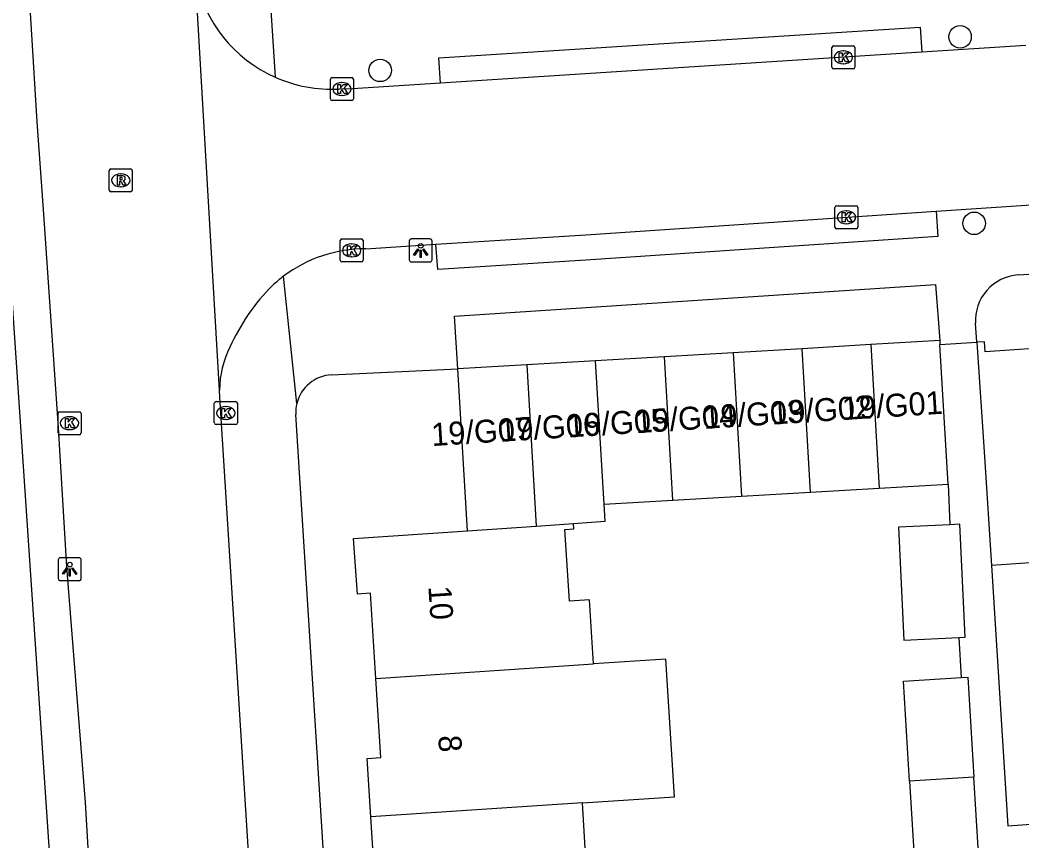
# Model space of a CAD drawing. Extents: x 159689 to 160786, y 387323 to 388339.
# Drawn here: x 160354.58 to 160398.15, y 387542.33 to 387578.05 of the extents above; entities that cross this region are included whole.
import ezdxf

# ---------------------------------------------------------------- set-up
doc = ezdxf.new("R2010")
doc.units = 0
for name, color, linetype in [('IMGEO_Boom', 7, 'Continuous'), ('IMGEO_Kolk', 7, 'Continuous'), ('IMGEO_Lichtpunt', 7, 'Continuous'), ('IMGEO_Pand', 7, 'Continuous'), ('IMGEO_Pand_nummerreeks', 7, 'Continuous'), ('IMGEO_Rijbaan_lokaal_open', 7, 'Continuous'), ('IMGEO_Rioolput', 7, 'Continuous'), ('IMGEO_Voetpad_open', 7, 'Continuous')]:
    doc.layers.add(name, color=color, linetype=linetype)

msp = doc.modelspace()

# ---------------------------------------------------------------- linework, layer by layer
at = {"layer": 'IMGEO_Boom'}
for centre in [(160395.463, 387577.318), (160370.244, 387575.862), (160396.079, 387569.206)]:
    msp.add_circle(centre, 0.489, dxfattribs=at)
at = {"layer": 'IMGEO_Kolk'}
for p, q in [((160389.887, 387576.002), (160389.887, 387576.854)), ((160389.962, 387576.928), (160390.814, 387576.928)), ((160390.375, 387576.708), (160390.4, 387576.708)), ((160390.888, 387576.854), (160390.888, 387576.002)), ((160390.814, 387575.928), (160389.962, 387575.928)), ((160390.398, 387576.148), (160390.373, 387576.148)), ((160368.083, 387574.623), (160368.083, 387575.475)), ((160368.158, 387575.549), (160369.01, 387575.549)), ((160368.571, 387575.329), (160368.596, 387575.329)), ((160369.084, 387575.475), (160369.084, 387574.623)), ((160369.01, 387574.549), (160368.158, 387574.549)), ((160368.594, 387574.769), (160368.569, 387574.769)), ((160390.02, 387569.045), (160390.02, 387569.897)), ((160390.095, 387569.971), (160390.947, 387569.971)), ((160390.508, 387569.751), (160390.533, 387569.751)), ((160391.021, 387569.897), (160391.021, 387569.045)), ((160390.947, 387568.971), (160390.095, 387568.971)), ((160390.531, 387569.191), (160390.506, 387569.191)), ((160368.505, 387567.602), (160368.505, 387568.454)), ((160368.58, 387568.528), (160369.432, 387568.528)), ((160369.506, 387568.454), (160369.506, 387567.602)), ((160368.993, 387568.308), (160369.018, 387568.308)), ((160369.432, 387567.528), (160368.58, 387567.528)), ((160369.016, 387567.748), (160368.991, 387567.748)), ((160363.034, 387560.525), (160363.034, 387561.377)), ((160363.109, 387561.451), (160363.961, 387561.451)), ((160364.035, 387561.377), (160364.035, 387560.525)), ((160356.237, 387560.085), (160356.237, 387560.937)), ((160356.312, 387561.011), (160357.164, 387561.011)), ((160357.238, 387560.937), (160357.238, 387560.085)), ((160363.522, 387561.231), (160363.547, 387561.231)), ((160356.725, 387560.791), (160356.75, 387560.791)), ((160363.545, 387560.671), (160363.52, 387560.671)), ((160356.748, 387560.231), (160356.723, 387560.231)), ((160363.961, 387560.451), (160363.109, 387560.451)), ((160357.164, 387560.011), (160356.312, 387560.011))]:
    msp.add_line(p, q, dxfattribs=at)
for points in [[(160389.887, 387576.002), (160389.887, 387576.854)], [(160389.962, 387576.928), (160390.814, 387576.928)], [(160390.208, 387576.628), (160390.331, 387576.628), (160390.331, 387576.477), (160390.461, 387576.628), (160390.625, 387576.628), (160390.479, 387576.477), (160390.632, 387576.228), (160390.48, 387576.228), (160390.395, 387576.392), (160390.331, 387576.325), (160390.331, 387576.228), (160390.208, 387576.228), (160390.208, 387576.628)], [(160390.888, 387576.854), (160390.888, 387576.002)], [(160390.814, 387575.928), (160389.962, 387575.928)], [(160368.083, 387574.623), (160368.083, 387575.475)], [(160368.158, 387575.549), (160369.01, 387575.549)], [(160369.084, 387575.475), (160369.084, 387574.623)], [(160368.404, 387575.249), (160368.527, 387575.249), (160368.527, 387575.098), (160368.657, 387575.249), (160368.821, 387575.249), (160368.675, 387575.098), (160368.828, 387574.849), (160368.676, 387574.849), (160368.591, 387575.013), (160368.527, 387574.946), (160368.527, 387574.849), (160368.404, 387574.849), (160368.404, 387575.249)], [(160369.01, 387574.549), (160368.158, 387574.549)], [(160390.02, 387569.045), (160390.02, 387569.897)], [(160390.095, 387569.971), (160390.947, 387569.971)], [(160390.341, 387569.671), (160390.464, 387569.671), (160390.464, 387569.52), (160390.594, 387569.671), (160390.758, 387569.671), (160390.612, 387569.52), (160390.765, 387569.271), (160390.613, 387569.271), (160390.528, 387569.435), (160390.464, 387569.368), (160390.464, 387569.271), (160390.341, 387569.271), (160390.341, 387569.671)], [(160391.021, 387569.897), (160391.021, 387569.045)], [(160390.947, 387568.971), (160390.095, 387568.971)], [(160368.505, 387567.602), (160368.505, 387568.454)], [(160368.58, 387568.528), (160369.432, 387568.528)], [(160369.506, 387568.454), (160369.506, 387567.602)], [(160368.826, 387568.228), (160368.949, 387568.228), (160368.949, 387568.077), (160369.079, 387568.228), (160369.243, 387568.228), (160369.097, 387568.077), (160369.25, 387567.828), (160369.098, 387567.828), (160369.013, 387567.992), (160368.949, 387567.925), (160368.949, 387567.828), (160368.826, 387567.828), (160368.826, 387568.228)], [(160369.432, 387567.528), (160368.58, 387567.528)], [(160363.034, 387560.525), (160363.034, 387561.377)], [(160363.109, 387561.451), (160363.961, 387561.451)], [(160364.035, 387561.377), (160364.035, 387560.525)], [(160356.237, 387560.085), (160356.237, 387560.937)], [(160356.312, 387561.011), (160357.164, 387561.011)], [(160357.238, 387560.937), (160357.238, 387560.085)], [(160363.355, 387561.151), (160363.478, 387561.151), (160363.478, 387561), (160363.608, 387561.151), (160363.772, 387561.151), (160363.626, 387561), (160363.779, 387560.751), (160363.627, 387560.751), (160363.542, 387560.915), (160363.478, 387560.848), (160363.478, 387560.751), (160363.355, 387560.751), (160363.355, 387561.151)], [(160356.558, 387560.711), (160356.681, 387560.711), (160356.681, 387560.56), (160356.811, 387560.711), (160356.975, 387560.711), (160356.829, 387560.56), (160356.982, 387560.311), (160356.83, 387560.311), (160356.745, 387560.475), (160356.681, 387560.408), (160356.681, 387560.311), (160356.558, 387560.311), (160356.558, 387560.711)], [(160363.961, 387560.451), (160363.109, 387560.451)], [(160357.164, 387560.011), (160356.312, 387560.011)]]:
    msp.add_lwpolyline(points, dxfattribs=at)
for centre, start, end in [((160389.964, 387576.852), 91.552, 178.448), ((160389.964, 387576.852), 91.552, 178.448), ((160390.812, 387576.852), 1.552, 88.448), ((160390.812, 387576.852), 1.552, 88.448), ((160389.964, 387576.004), 181.552, 268.448), ((160389.964, 387576.004), 181.552, 268.448), ((160390.812, 387576.004), 271.552, 358.448), ((160390.812, 387576.004), 271.552, 358.448), ((160368.16, 387575.473), 91.552, 178.448), ((160368.16, 387575.473), 91.552, 178.448), ((160369.008, 387575.473), 1.552, 88.448), ((160369.008, 387575.473), 1.552, 88.448), ((160368.16, 387574.625), 181.552, 268.448), ((160368.16, 387574.625), 181.552, 268.448), ((160369.008, 387574.625), 271.552, 358.448), ((160369.008, 387574.625), 271.552, 358.448), ((160390.097, 387569.895), 91.552, 178.448), ((160390.097, 387569.895), 91.552, 178.448), ((160390.945, 387569.895), 1.552, 88.448), ((160390.945, 387569.895), 1.552, 88.448), ((160390.097, 387569.047), 181.552, 268.448), ((160390.097, 387569.047), 181.552, 268.448), ((160390.945, 387569.047), 271.552, 358.448), ((160390.945, 387569.047), 271.552, 358.448), ((160368.582, 387568.452), 91.552, 178.448), ((160368.582, 387568.452), 91.552, 178.448), ((160369.43, 387568.452), 1.552, 88.448), ((160369.43, 387568.452), 1.552, 88.448), ((160368.582, 387567.604), 181.552, 268.448), ((160368.582, 387567.604), 181.552, 268.448), ((160369.43, 387567.604), 271.552, 358.448), ((160369.43, 387567.604), 271.552, 358.448), ((160363.111, 387561.375), 91.552, 178.448), ((160363.111, 387561.375), 91.552, 178.448), ((160363.959, 387561.375), 1.552, 88.448), ((160363.959, 387561.375), 1.552, 88.448), ((160356.314, 387560.935), 91.552, 178.448), ((160356.314, 387560.935), 91.552, 178.448), ((160357.162, 387560.935), 1.552, 88.448), ((160357.162, 387560.935), 1.552, 88.448), ((160363.111, 387560.527), 181.552, 268.448), ((160363.111, 387560.527), 181.552, 268.448), ((160363.959, 387560.527), 271.552, 358.448), ((160363.959, 387560.527), 271.552, 358.448), ((160356.314, 387560.087), 181.552, 268.448), ((160356.314, 387560.087), 181.552, 268.448), ((160357.162, 387560.087), 271.552, 358.448), ((160357.162, 387560.087), 271.552, 358.448)]:
    msp.add_arc(centre, 0.0765, start, end, dxfattribs=at)
for centre, major_axis, ratio, start_param, end_param in [((160390.374, 387576.428), (-0.387, 0.002), 0.722429, 4.712389, 7.853982), ((160390.399, 387576.428), (-0.39, 0.002), 0.717154, 1.570796, 4.712389), ((160368.57, 387575.049), (-0.387, 0.002), 0.722429, 4.712389, 7.853982), ((160368.595, 387575.049), (-0.39, 0.002), 0.717154, 1.570796, 4.712389), ((160390.507, 387569.471), (-0.387, 0.002), 0.722429, 4.712389, 7.853982), ((160390.532, 387569.471), (-0.39, 0.002), 0.717154, 1.570796, 4.712389), ((160368.992, 387568.028), (-0.387, 0.002), 0.722429, 4.712389, 7.853982), ((160369.017, 387568.028), (-0.39, 0.002), 0.717154, 1.570796, 4.712389), ((160363.521, 387560.951), (-0.387, 0.002), 0.722429, 4.712389, 7.853982), ((160363.546, 387560.951), (-0.39, 0.002), 0.717154, 1.570796, 4.712389), ((160356.724, 387560.511), (-0.387, 0.002), 0.722429, 4.712389, 7.853982), ((160356.749, 387560.511), (-0.39, 0.002), 0.717154, 1.570796, 4.712389)]:
    msp.add_ellipse(centre, major_axis=major_axis, ratio=ratio, start_param=start_param, end_param=end_param, dxfattribs=at)
at = {"layer": 'IMGEO_Lichtpunt'}
for p, q in [((160371.51, 387568.43), (160371.51, 387567.623)), ((160371.51, 387568.43), (160371.51, 387567.623)), ((160372.412, 387568.525), (160371.604, 387568.525)), ((160372.412, 387568.525), (160371.604, 387568.525)), ((160372.506, 387567.623), (160372.506, 387568.43)), ((160372.506, 387567.623), (160372.506, 387568.43)), ((160371.604, 387567.529), (160372.412, 387567.529)), ((160371.604, 387567.529), (160372.412, 387567.529)), ((160356.249, 387554.561), (160356.249, 387553.754)), ((160356.249, 387554.561), (160356.249, 387553.754)), ((160357.151, 387554.656), (160356.343, 387554.656)), ((160357.151, 387554.656), (160356.343, 387554.656)), ((160357.245, 387553.754), (160357.245, 387554.561)), ((160357.245, 387553.754), (160357.245, 387554.561)), ((160356.343, 387553.66), (160357.151, 387553.66)), ((160356.343, 387553.66), (160357.151, 387553.66))]:
    msp.add_line(p, q, dxfattribs=at)
for points in [[(160371.884, 387568.094), (160371.923, 387568.066), (160371.735, 387567.804), (160371.697, 387567.831), (160371.884, 387568.094)], [(160371.986, 387568.046), (160372.033, 387568.046), (160372.033, 387567.724), (160371.986, 387567.724), (160371.986, 387568.046)], [(160372.096, 387568.066), (160372.134, 387568.093), (160372.321, 387567.831), (160372.282, 387567.803), (160372.096, 387568.066)], [(160356.623, 387554.225), (160356.662, 387554.197), (160356.474, 387553.935), (160356.436, 387553.962), (160356.623, 387554.225)], [(160356.725, 387554.177), (160356.772, 387554.177), (160356.772, 387553.855), (160356.725, 387553.855), (160356.725, 387554.177)], [(160356.835, 387554.197), (160356.873, 387554.224), (160357.06, 387553.962), (160357.021, 387553.934), (160356.835, 387554.197)]]:
    msp.add_lwpolyline(points, dxfattribs=at)
for centre in [(160372.009, 387568.228), (160356.748, 387554.359)]:
    msp.add_circle(centre, 0.0994, dxfattribs=at)
for centre, start, end in [((160371.604, 387568.43), 90, 180), ((160371.604, 387568.43), 90, 180), ((160372.412, 387568.43), 0, 90), ((160372.412, 387568.43), 0, 90), ((160371.604, 387567.623), 180, 270), ((160371.604, 387567.623), 180, 270), ((160372.412, 387567.623), 270, 0), ((160372.412, 387567.623), 270, 360), ((160356.343, 387554.561), 90, 180), ((160356.343, 387554.561), 90, 180), ((160357.151, 387554.561), 0, 90), ((160357.151, 387554.561), 0, 90), ((160356.343, 387553.754), 180, 270), ((160356.343, 387553.754), 180, 270), ((160357.151, 387553.754), 270, 0), ((160357.151, 387553.754), 270, 360)]:
    msp.add_arc(centre, 0.0946, start, end, dxfattribs=at)
at = {"layer": 'IMGEO_Pand'}
for points in [[(160402.242, 387564.664), (160399.923, 387564.512), (160399.967, 387563.844), (160396.555, 387563.621), (160396.527, 387564.055), (160396.194, 387564.033)], [(160394.576, 387564.103), (160391.584, 387563.928)], [(160394.576, 387564.103), (160394.586, 387563.938)], [(160396.194, 387564.033), (160396.52, 387559.044), (160396.828, 387554.326)], [(160385.599, 387563.577), (160382.607, 387563.402)], [(160388.591, 387563.752), (160385.599, 387563.577)], [(160385.599, 387563.577), (160385.965, 387557.334)], [(160391.584, 387563.928), (160388.591, 387563.752)], [(160388.957, 387557.509), (160388.591, 387563.752)], [(160391.584, 387563.928), (160391.949, 387557.685)], [(160394.942, 387557.86), (160394.586, 387563.938)], [(160379.615, 387563.227), (160376.622, 387563.051)], [(160382.607, 387563.402), (160379.615, 387563.227)], [(160379.981, 387556.984), (160379.615, 387563.227)], [(160382.973, 387557.159), (160382.607, 387563.402)], [(160376.622, 387563.051), (160373.63, 387562.876)], [(160374.044, 387555.825), (160373.63, 387562.876)], [(160376.622, 387563.051), (160377.033, 387556.034)], [(160385.965, 387557.334), (160388.957, 387557.509)], [(160388.957, 387557.509), (160391.949, 387557.685)], [(160391.949, 387557.685), (160394.942, 387557.86)], [(160379.981, 387556.984), (160382.973, 387557.159)], [(160382.973, 387557.159), (160385.965, 387557.334)], [(160378.646, 387556.147), (160380.024, 387556.243), (160379.981, 387556.984)], [(160377.033, 387556.034), (160378.646, 387556.147)], [(160379.522, 387550.034), (160379.348, 387552.828), (160378.473, 387552.773), (160378.279, 387555.887), (160378.663, 387555.911), (160378.646, 387556.147)], [(160370.055, 387549.408), (160369.824, 387553.111), (160369.26, 387553.076), (160369.085, 387555.487), (160374.044, 387555.825)], [(160374.044, 387555.825), (160377.033, 387556.034)], [(160395.022, 387556.091), (160392.789, 387555.989), (160393.013, 387551.077), (160395.405, 387551.186)], [(160395.405, 387551.186), (160395.683, 387551.199), (160395.46, 387556.111), (160395.022, 387556.091)], [(160402.845, 387555.666), (160399.709, 387555.461), (160399.77, 387554.518), (160396.828, 387554.326)], [(160370.055, 387549.408), (160379.522, 387550.034)], [(160379.039, 387543.989), (160383.044, 387544.254), (160382.669, 387550.242), (160379.522, 387550.034)], [(160369.845, 387543.381), (160369.687, 387545.922), (160370.271, 387545.958), (160370.055, 387549.408)], [(160393.264, 387544.93), (160393.002, 387549.287), (160395.518, 387549.439)], [(160395.518, 387549.439), (160395.805, 387549.456), (160396.066, 387545.115)], [(160396.066, 387545.115), (160393.264, 387544.93)], [(160393.264, 387544.93), (160393.562, 387539.987), (160396.025, 387540.135)], [(160396.025, 387540.135), (160396.364, 387540.155), (160396.066, 387545.115)], [(160379.039, 387543.989), (160369.845, 387543.381)], [(160380.251, 387538.057), (160380.077, 387540.834), (160379.239, 387540.782), (160379.039, 387543.989)], [(160370.853, 387537.435), (160370.622, 387541.134), (160369.988, 387541.095), (160369.845, 387543.381)]]:
    msp.add_lwpolyline(points, dxfattribs=at)
at = {"layer": 'IMGEO_Rijbaan_lokaal_open'}
for points in [[(160359.328, 387514.443), (160359.081, 387519.036), (160358.12, 387532.527), (160357.664, 387540.081), (160357.426, 387544.01), (160356.626, 387554.255), (160356.251, 387560.313), (160355.602, 387569.809), (160355.336, 387573.624), (160354.1, 387593.802)], [(160363.265, 387561.954), (160362.209, 387579.871)], [(160393.806, 387576.648), (160372.875, 387575.307)], [(160398.323, 387576.942), (160393.806, 387576.648)], [(160372.875, 387575.307), (160369.04, 387575.061), (160368.459, 387575.047)], [(160372.67, 387568.293), (160379.189, 387568.703), (160394.42, 387569.734)], [(160394.42, 387569.734), (160398.774, 387570.029)], [(160369.623, 387568.102), (160372.67, 387568.293)], [(160365.962, 387518.987), (160364.64, 387540.005), (160363.276, 387561.636), (160363.265, 387561.954)]]:
    msp.add_lwpolyline(points, dxfattribs=at)
for centre, radius, start, end in [((160368.162, 387581.122), 6.083, 191.8722, 245.8494), ((160368.162, 387581.125), 6.086, 245.8584, 272.798), ((160369.614, 387562.182), 5.92, 89.909, 127.0474), ((160369.465, 387562.367), 5.682, 126.9721, 133.5006), ((160371.794, 387560.225), 8.843, 134.8941, 156.0306), ((160367.404, 387561.942), 4.139, 153.0642, 179.835)]:
    msp.add_arc(centre, radius, start, end, dxfattribs=at)
at = {"layer": 'IMGEO_Rioolput'}
for p, q in [((160358.465, 387570.651), (160358.465, 387571.503)), ((160358.54, 387571.577), (160359.392, 387571.577)), ((160359.466, 387571.503), (160359.466, 387570.651)), ((160358.953, 387571.357), (160358.978, 387571.357)), ((160359.392, 387570.577), (160358.54, 387570.577)), ((160358.976, 387570.797), (160358.951, 387570.797))]:
    msp.add_line(p, q, dxfattribs=at)
for points in [[(160358.465, 387570.651), (160358.465, 387571.503)], [(160358.54, 387571.577), (160359.392, 387571.577)], [(160359.466, 387571.503), (160359.466, 387570.651)], [(160359.054, 387571.275), (160358.802, 387571.277), (160358.802, 387570.877)], [(160358.802, 387570.877), (160358.926, 387570.877), (160358.926, 387571.039), (160358.937, 387571.039)], [(160358.98, 387571.196), (160358.926, 387571.196), (160358.926, 387571.115)], [(160358.926, 387571.115), (160358.978, 387571.115)], [(160358.984, 387571.01), (160359.055, 387570.877), (160359.195, 387570.877), (160359.13, 387571.003)], [(160359.392, 387570.577), (160358.54, 387570.577)]]:
    msp.add_lwpolyline(points, dxfattribs=at)
for centre, radius, start, end in [((160358.542, 387571.501), 0.0765, 91.552, 178.448), ((160358.542, 387571.501), 0.0765, 91.552, 178.448), ((160359.39, 387571.501), 0.0765, 1.552, 88.448), ((160359.39, 387571.501), 0.0765, 1.552, 88.448), ((160358.936, 387570.986), 0.0533, 26.0293, 88.6989), ((160358.962, 387571.304), 0.19, 274.7715, 282.9687), ((160358.986, 387571.1), 0.0964, 77.0061, 93.1865), ((160359, 387571.157), 0.0378, 276.6634, 79.6772), ((160359.053, 387571.165), 0.109, 350.3612, 89.416), ((160359.051, 387571.165), 0.112, 277.5842, 350.9817), ((160359.035, 387570.95), 0.108, 29.5134, 73.7905), ((160358.542, 387570.653), 0.0765, 181.552, 268.448), ((160358.542, 387570.653), 0.0765, 181.552, 268.448), ((160359.39, 387570.653), 0.0765, 271.552, 358.448), ((160359.39, 387570.653), 0.0765, 271.552, 358.448)]:
    msp.add_arc(centre, radius, start, end, dxfattribs=at)
for centre, major_axis, ratio, start_param, end_param in [((160358.952, 387571.077), (-0.387, 0.002), 0.722429, 4.712389, 7.853982), ((160358.977, 387571.077), (-0.39, 0.002), 0.717154, 1.570796, 4.712389)]:
    msp.add_ellipse(centre, major_axis=major_axis, ratio=ratio, start_param=start_param, end_param=end_param, dxfattribs=at)
at = {"layer": 'IMGEO_Voetpad_open'}
for points in [[(160349.435, 387639.967), (160353.492, 387576.679), (160356.337, 387534.778), (160357.544, 387514.324)], [(160365.269, 387581.855), (160365.673, 387575.572)], [(160372.875, 387575.307), (160372.8, 387576.402), (160393.731, 387577.743), (160393.806, 387576.648)], [(160397.986, 387566.961), (160454.378, 387570.514)], [(160394.42, 387569.734), (160394.497, 387568.639), (160379.189, 387567.603), (160372.747, 387567.198), (160372.67, 387568.293)], [(160366.624, 387561.372), (160366.047, 387566.907)], [(160373.63, 387562.876), (160373.478, 387565.173), (160394.401, 387566.539), (160394.576, 387564.103)], [(160396.194, 387564.033), (160396.14, 387564.856)], [(160394.586, 387563.938), (160396.194, 387564.033)], [(160368.126, 387562.614), (160373.63, 387562.876)], [(160369.18, 387519.753), (160366.579, 387560.886)], [(160394.942, 387557.86), (160395.022, 387556.091)], [(160396.828, 387554.326), (160397.539, 387542.999), (160399.16, 387543.101)], [(160395.405, 387551.186), (160395.518, 387549.439)]]:
    msp.add_lwpolyline(points, dxfattribs=at)
for centre, radius, start, end in [((160398.115, 387564.986), 1.979, 93.7401, 183.761), ((160368.21, 387560.983), 1.633, 92.9482, 166.2263), ((160368.186, 387560.982), 1.61, 165.9903, 183.4295)]:
    msp.add_arc(centre, radius, start, end, dxfattribs=at)

# ---------------------------------------------------------------- texts
at = {"layer": 'IMGEO_Pand_nummerreeks'}
for s, rotation, p in [('19/G01', 3.6266, (160390.36, 387560.646)), ('19/G03', 3.6266, (160384.333, 387560.264)), ('19/G02', 3.6266, (160387.285, 387560.452)), ('19/G06', 3.6268, (160375.458, 387559.702)), ('19/G05', 3.6268, (160378.417, 387559.89)), ('19/G04', 3.6266, (160381.375, 387560.077)), ('19/G07', 3.6266, (160372.5, 387559.514)), ('10', 273.7749, (160372.338, 387553.405)), ('8', 273.7756, (160372.767, 387546.907))]:
    msp.add_text(s, height=1, rotation=rotation, dxfattribs=at).set_placement(p)

doc.saveas('drawing.dxf')
